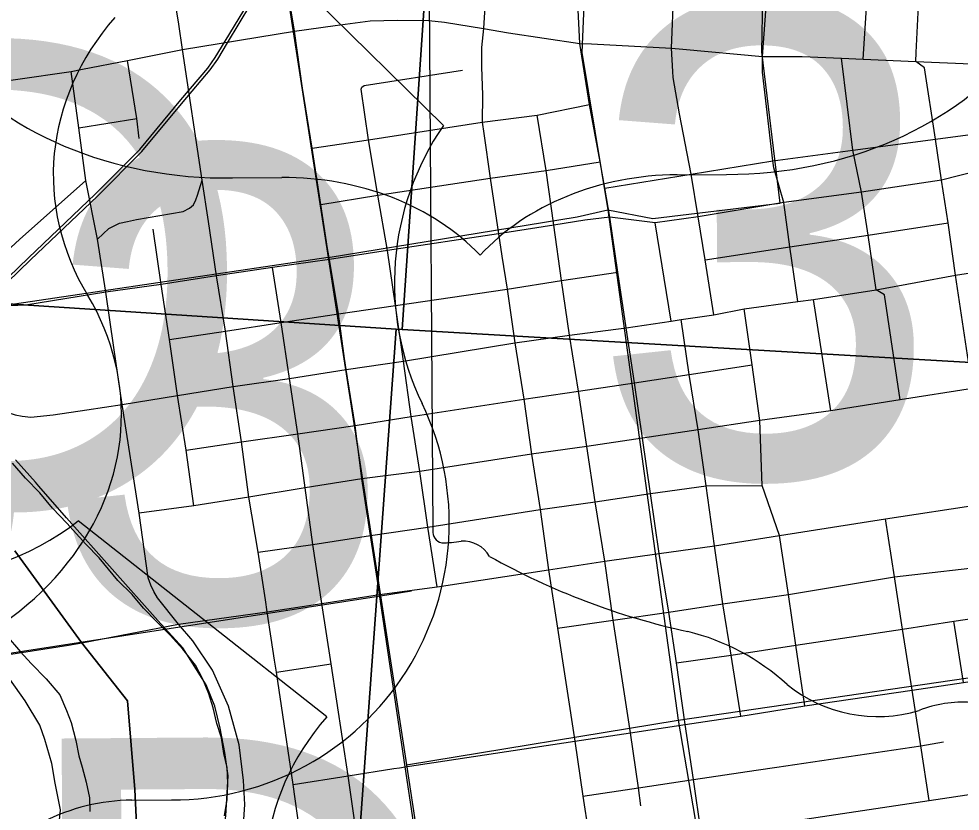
# Model space of a CAD drawing. Extents: x 114604 to 551442, y 316898 to 567001.
# Drawn here: x 204319 to 208463, y 386013 to 389500 of the extents above; entities that cross this region are included whole.
import ezdxf

# ---------------------------------------------------------------- set-up
doc = ezdxf.new("R2010")
doc.units = 0
for name, color, linetype in [('_CIVIL_CONSTRUCTION', 7, 'Continuous'), ('BD_X_Building', 7, 'Continuous'), ('DV_X_County_Line', 7, 'Continuous'), ('GE_P_Alignment_1000_Bearings', 7, 'Continuous'), ('GE_P_Alignment_1000_Stations', 7, 'Continuous'), ('GE_P_Alignment_100_Cardinal_Points', 7, 'Continuous'), ('GE_P_Alignment_500_Cardinal_Points', 7, 'Continuous'), ('GE_P_Alignment_500_Curve_Data', 7, 'Continuous'), ('GE_P_Alignment_500_Distances', 7, 'Continuous'), ('SN_P_Signs', 7, 'Continuous')]:
    doc.layers.add(name, color=color, linetype=linetype)

msp = doc.modelspace()

# ---------------------------------------------------------------- linework, layer by layer
at = {"layer": '_CIVIL_CONSTRUCTION'}
for p, q in [((206675, 388592), (206430.5, 388552.9)), ((206430.5, 388552.9), (206445.8, 388455.8)), ((206445.8, 388455.8), (206468.7, 388310.1)), ((206468.7, 388310.1), (206502.5, 388074.2)), ((207029, 387897.4), (206992.5, 388140.2)), ((206502.5, 388074.2), (206541.7, 387825.4)), ((206541.7, 387825.4), (206576.4, 387583.4)), ((206576.4, 387583.4), (206614.6, 387340.6)), ((207138.6, 387147.3), (207100.3, 387410.1)), ((208134, 387298.8), (208591.5, 387369.3)), ((206614.6, 387340.6), (206651.5, 387075.3)), ((207668.3, 387226.1), (208134, 387298.8)), ((207381.5, 387181.2), (207668.3, 387226.1)), ((207138.6, 387147.3), (207381.5, 387181.2)), ((206898.4, 387113.5), (207138.6, 387147.3)), ((207180.4, 386888.9), (207138.6, 387147.3)), ((206651.5, 387075.3), (206898.4, 387113.5)), ((206160.4, 387000.6), (206651.5, 387075.3)), ((206651.5, 387075.3), (206691.3, 386817.7)), ((205907.4, 386965.6), (206160.4, 387000.6)), ((205653.3, 386926.7), (205907.4, 386965.6)), ((205021.9, 386835.5), (205413.1, 386890.7)), ((205413.1, 386890.7), (205653.3, 386926.7)), ((207215, 386665.2), (207180.4, 386888.9)), ((206691.3, 386817.7), (206766.9, 386321.6)), ((207252.6, 386393.7), (207215, 386665.2)), ((207289.9, 386151.8), (207252.6, 386393.7)), ((206766.9, 386321.6), (206802.7, 386079.4)), ((207324.7, 385908.1), (207289.9, 386151.8)), ((206802.7, 386079.4), (206839.9, 385833.4))]:
    msp.add_line(p, q, dxfattribs=at)
for points in [[(208710.3, 388869.8), (208536.7, 388829.2), (208380.3, 388789), (208029, 388736.5), (207686.4, 388691.7), (207310.2, 388627.8), (207121.2, 388601.3), (206920.5, 388626.7)], [(206920.5, 388626.7), (206810.3, 388613), (206675, 388592)], [(206992.5, 388140.2), (207190.3, 388169.5), (207234.5, 388176.7), (207379.3, 388197.7), (207512.1, 388223.5), (207747.9, 388255), (207817.4, 388264.9), (208092.7, 388307.3), (208443.2, 388371.5), (208604.2, 388397.2), (208756.8, 388417.2)], [(207100.3, 387410.1), (207064.6, 387653.8), (207029, 387897.4)]]:
    msp.add_lwpolyline(points, dxfattribs=at)
at = {"layer": 'DV_X_County_Line'}
for points in [[(205224.2, 385992.4), (205236.2, 386064.6), (205240.1, 386134.7), (205236, 386204.8), (205221.9, 386266.9), (205211.8, 386335.1), (205191.7, 386399.2), (205175.6, 386467.3), (205155.5, 386529.4), (205129.5, 386593.5), (205097.4, 386655.5), (205041.3, 386725.6), (204985.2, 386787.6), (204925.1, 386847.7), (204869, 386905.7), (204818.9, 386965.7), (204754.9, 387027.8), (204714.8, 387077.8), (204672.7, 387127.9), (204614.6, 387187.9), (204530.5, 387280), (204468.4, 387346), (204412.3, 387414), (204348.2, 387478.1), (204292.1, 387544.1)], [(204263.1, 386786.7), (204327.2, 386714.6), (204373.3, 386662.6), (204439.4, 386594.5), (204499.4, 386524.5), (204529.5, 386456.4), (204549.6, 386402.3), (204569.7, 386324.2), (204583.8, 386256.1), (204597.9, 386206), (204616, 386139.9), (204630, 386071.8), (204632.1, 386011.7)]]:
    msp.add_lwpolyline(points, dxfattribs=at)
at = {"layer": 'GE_P_Alignment_1000_Bearings'}
for p, q in [((205485.8, 389704.7), (205680.4, 388449.9)), ((206911.9, 388658.7), (207222, 386414)), ((205680.4, 388449.9), (205911.3, 386960.7)), ((205911.3, 386960.7), (206047.5, 386982.5)), ((205911.3, 386960.7), (206025.4, 386217.1)), ((206025.4, 386217.1), (207222, 386414)), ((207222, 386414), (207306, 385924.4)), ((206025.4, 386217.1), (206098.4, 385741.3))]:
    msp.add_line(p, q, dxfattribs=at)
for points in [[(203340, 387443), (203403.7, 387507.1), (204064.6, 388143), (204371.5, 388439), (204665.3, 388719), (204861.1, 388915.5), (205042.2, 389134.9), (205161.3, 389274.7), (205195, 389322.8), (205238.6, 389394.2), (205341.2, 389563.5), (205434.7, 389694.7), (205536, 389805.9), (205621.4, 389907.9), (205813.2, 390049.2), (206016, 390195.8), (206539.6, 390587.6), (206616.7, 390654), (206777.2, 390813.7), (207055.6, 391100.9), (207355.4, 391441.6)], [(206776, 390816.5), (206854, 390665.8), (206798.1, 389352.1), (206911.9, 388658.7)], [(203331, 387452.6), (203394.5, 387516.5), (204055.5, 388152.5), (204362.4, 388448.5), (204656.1, 388728.3), (204851.4, 388924.4), (205032.1, 389143.3), (205150.9, 389282.7), (205184, 389330), (205227.4, 389401), (205330.2, 389570.7), (205424.5, 389703), (205526.1, 389814.5), (205612.3, 389917.5), (205800, 390058.4)], [(206911.9, 388658.7), (207110.3, 388620.8), (207670.8, 388688.6), (207589.6, 389354.1), (207594.6, 389596.6), (208289.6, 389569.1), (208734, 389550.6)], [(205680.4, 388449.9), (206776.9, 388628.2), (206911.9, 388658.7)], [(205680.4, 388449.9), (204230.7, 388233), (204125.8, 388238.2)], [(207222, 386414), (208698.9, 386629.1), (208650.5, 386898.4), (211177.1, 387248.6), (211229.4, 387279), (216748.8, 387026), (216763.5, 387056.1), (217751.3, 387021.3)], [(203015.8, 386515.9), (203347.1, 386564), (205911.3, 386960.7)]]:
    msp.add_lwpolyline(points, dxfattribs=at)
at = {"layer": 'GE_P_Alignment_1000_Stations'}
for p, q in [((206675, 388592), (206430.5, 388552.9)), ((206956.1, 388384.8), (206920.5, 388626.7)), ((206430.5, 388552.9), (206445.8, 388455.8)), ((206445.8, 388455.8), (206468.7, 388310.1)), ((206992.5, 388140.2), (206956.1, 388384.8)), ((206468.7, 388310.1), (206502.5, 388074.2)), ((207029, 387897.4), (206992.5, 388140.2)), ((206502.5, 388074.2), (206541.7, 387825.4)), ((206541.7, 387825.4), (206576.4, 387583.4)), ((206576.4, 387583.4), (206614.6, 387340.6)), ((207138.6, 387147.3), (207100.3, 387410.1)), ((208134, 387298.8), (208591.5, 387369.3)), ((206614.6, 387340.6), (206651.5, 387075.3)), ((207668.3, 387226.1), (208134, 387298.8)), ((207381.5, 387181.2), (207668.3, 387226.1)), ((207138.6, 387147.3), (207381.5, 387181.2)), ((206898.4, 387113.5), (207138.6, 387147.3)), ((207180.4, 386888.9), (207138.6, 387147.3)), ((206651.5, 387075.3), (206898.4, 387113.5)), ((206160.4, 387000.6), (206651.5, 387075.3)), ((206651.5, 387075.3), (206691.3, 386817.7)), ((205907.4, 386965.6), (206160.4, 387000.6)), ((205653.3, 386926.7), (205907.4, 386965.6)), ((205021.9, 386835.5), (205413.1, 386890.7)), ((205413.1, 386890.7), (205653.3, 386926.7)), ((207215, 386665.2), (207180.4, 386888.9)), ((206691.3, 386817.7), (206766.9, 386321.6)), ((207252.6, 386393.7), (207215, 386665.2)), ((207289.9, 386151.8), (207252.6, 386393.7)), ((206766.9, 386321.6), (206802.7, 386079.4)), ((207324.7, 385908.1), (207289.9, 386151.8)), ((206802.7, 386079.4), (206839.9, 385833.4))]:
    msp.add_line(p, q, dxfattribs=at)
for points in [[(206391.9, 389924.9), (206390.1, 389859), (206364.2, 389457.4), (206356.2, 389373.1), (206355.6, 389287.9), (206361, 389164.3), (206359.5, 389044.6), (206366.3, 388995.2)], [(206920.5, 388626.7), (206899.6, 388754.2), (206878, 388870.4), (206831.3, 389122), (206789.4, 389391.8), (206781.5, 389539.3), (206805.7, 389877.6), (206808.9, 389927)], [(206366.3, 388995.2), (206393.6, 388797.9), (206430.5, 388552.9)], [(206920.5, 388626.7), (206810.3, 388613), (206675, 388592)], [(206430.5, 388552.9), (205942.3, 388480.8), (205686.5, 388440.8), (205435.8, 388406), (205189.7, 388368.6), (204945.9, 388330.4), (204702.5, 388296.7), (204350.4, 388239.5)], [(204350.4, 388239.5), (204242.8, 388235.2), (204200.7, 388242.2), (203398.6, 388280.8)], [(205760.3, 387956), (206012.4, 387992.9), (206502.5, 388074.2)], [(205263.3, 387881.1), (205510.5, 387916.9), (205760.3, 387956)], [(207100.3, 387410.1), (207064.6, 387653.8), (207029, 387897.4)], [(204098.4, 387866.5), (204187.7, 387806), (204220.9, 387787.1), (204252.2, 387772.6), (204270.5, 387766.6), (204302.7, 387757.3), (204334, 387750.6), (204372.2, 387747.4), (204470.2, 387756.8), (204618.5, 387779.6), (204774.3, 387803)], [(204774.3, 387803), (205018.3, 387841.5), (205263.3, 387881.1)], [(204264.9, 386700.7), (204538.3, 386743.9), (204596.6, 386752.9), (205021.9, 386835.5)]]:
    msp.add_lwpolyline(points, dxfattribs=at)
at = {"layer": 'GE_P_Alignment_100_Cardinal_Points'}
for p, q in [((208035.6, 389322.6), (208052.2, 389571)), ((205040.6, 389365.3), (205532.3, 389444.8)), ((204798.1, 389317), (205040.6, 389365.3)), ((204600, 389278), (204798.1, 389317)), ((204583.8, 389020.2), (204838.7, 389060.7)), ((207190.3, 388169.5), (207121.2, 388601.3)), ((207894.1, 387774), (207817.4, 388264.9)), ((208477.7, 386578.9), (208435.9, 386849.3)), ((205453, 386624.7), (205693.8, 386661.8))]:
    msp.add_line(p, q, dxfattribs=at)
for points in [[(207747.9, 388255), (207712.9, 388496.2), (207686.4, 388691.7), (207642.2, 388843.6), (207638.5, 388875.2), (207593.4, 389265.5), (207592.9, 389333.4), (207612, 389595), (207628.9, 389826.2), (207670.7, 390579.5), (207675.3, 390681.7), (207682.3, 390838.2), (207684.1, 390855.7)], [(207198.5, 389267.8), (207192.9, 389370.5), (207203.3, 389624.6), (207209, 389957.9), (207228.3, 390330.6), (207278.6, 390767)], [(205678.9, 388489.2), (205648.6, 388682.9), (205610.8, 388931), (205567.5, 389194.2), (205532.3, 389444.8), (205498.1, 389659.5), (205462.3, 389935.3), (205390.3, 390379.9), (205356.5, 390613.2)], [(205445.1, 386677.9), (205413.1, 386890.7), (205405, 386943.1), (205372.5, 387152.9), (205332.6, 387394.8), (205299.3, 387637.8), (205263.3, 387881.1), (205228.6, 388124.9), (205189.7, 388368.6), (205153.9, 388607.5), (205125.9, 388790.2), (205040.6, 389365.3), (205023.5, 389476.2), (204986.8, 389702.9), (204953.6, 389850.6)], [(208268.6, 389312.1), (208269.3, 389350.9), (208280.2, 389557.5)], [(205532.3, 389444.8), (205712, 389469.6), (205866.2, 389491.5), (205986.1, 389493.4), (206124.1, 389492.2), (206192.6, 389485.5), (206364.2, 389457.4), (206474.4, 389438.6), (206789.4, 389391.8), (206839.8, 389389.1)], [(206839.8, 389389.1), (207192.9, 389370.5), (207242.9, 389365.9)], [(207242.9, 389365.9), (207592.9, 389333.4), (207642.7, 389333.7)], [(207642.7, 389333.7), (207767.3, 389334.6), (207940.1, 389326.9), (208035.6, 389322.6), (208268.6, 389312.1), (208511.7, 389301.1), (208734, 389287.9)], [(204848.7, 388972.6), (204838.7, 389060.7), (204798.1, 389317)], [(208199.1, 387823.1), (208130, 388285.5), (208092.7, 388307.3), (208057.6, 388548), (208029, 388736.5), (207991.2, 388922.2), (207940.1, 389326.9)], [(208591.5, 387369.3), (208517.4, 387873.3), (208443.2, 388371.5), (208409.6, 388601.2), (208380.3, 388789), (208354.1, 388969.9), (208306.7, 389283.8), (208268.6, 389312.1)], [(203384.4, 389099.7), (203949.1, 389180.6), (204058.2, 389197), (204550.5, 389268.3), (204600, 389278)], [(204666.4, 388530.5), (204614.9, 388787.8), (204583.8, 389020.2), (204550.5, 389268.3)], [(205829.6, 389198.3), (205839.9, 389206), (206272.6, 389274.4)], [(207379.3, 388197.7), (207341.1, 388439.7), (207310.2, 388627.8), (207278.5, 388816), (207227.2, 389082.1), (207199.9, 389242.1), (207198.5, 389267.8)], [(206160.4, 387000.6), (206120, 387263.1), (206084.7, 387506.9), (206046.6, 387750), (206012.4, 387992.9), (205977, 388238), (205942.3, 388480.8), (205900, 388723.9), (205858.3, 388967.6), (205826.8, 389190), (205829.6, 389198.3)], [(205610.8, 388931), (205858.3, 388967.6), (206359.5, 389044.6), (206600.7, 389075.8), (206831.3, 389122)], [(206898.4, 387113.5), (206855.7, 387374.5), (206819.2, 387617.3), (206782.7, 387861), (206742.8, 388107.2), (206708.9, 388348.3), (206675, 388592), (206640.3, 388832.2), (206600.7, 389075.8)], [(206899.6, 388754.2), (207278.5, 388816), (207638.5, 388875.2), (207991.2, 388922.2), (208354.1, 388969.9), (208519.3, 388991.8), (208718.6, 389013.2)], [(205648.6, 388682.9), (205900, 388723.9), (206393.6, 388797.9), (206640.3, 388832.2), (206878, 388870.4)], [(204168.8, 388448.8), (204216.6, 388459.2), (204266.8, 388477.5), (204323.1, 388528), (204614.9, 388787.8)], [(204798.2, 388607.7), (204838.1, 388616.3), (205043.1, 388652.2), (205071.1, 388667), (205087.7, 388681.7), (205099, 388702.6), (205106.1, 388723.5), (205125.9, 388790.2)], [(204666.4, 388530.5), (204715.5, 388576.9), (204763.3, 388600.2), (204798.2, 388607.7)], [(207341.1, 388439.7), (207712.9, 388496.2), (208057.6, 388548), (208409.6, 388601.2)], [(205090.5, 387357), (205055.6, 387602.1), (205018.3, 387841.5), (204983.2, 388088.4), (204945.9, 388330.4), (204910.3, 388573.7)], [(205021.9, 386835.5), (204930.2, 386951.2), (204913.4, 386979.2), (204899.9, 387007.2), (204888.8, 387039.3), (204849.9, 387324.4), (204774.3, 387803), (204737.8, 388052.8), (204702.5, 388296.7), (204666.4, 388530.5)], [(205753.5, 388005.1), (205726.4, 388201.4), (205686.5, 388440.8), (205678.9, 388489.2)], [(205653.3, 386926.7), (205613.3, 387187), (205579.3, 387435.4), (205547.3, 387673.4), (205510.5, 387916.9), (205474, 388163.1), (205435.8, 388406)], [(205726.4, 388201.4), (205977, 388238), (206468.7, 388310.1), (206708.9, 388348.3), (206956.1, 388384.8)], [(207668.3, 387226.1), (207591, 387445.4), (207580.5, 387732.5), (207547.2, 387977.3), (207512.1, 388223.5)], [(204983.2, 388088.4), (205228.6, 388124.9), (205474, 388163.1), (205726.4, 388201.4)], [(207381.5, 387181.2), (207345.7, 387444), (207309.2, 387691.1), (207270.1, 387934.7), (207234.5, 388176.7)], [(206502.5, 388074.2), (206742.8, 388107.2), (206992.5, 388140.2)], [(205899.5, 387017.6), (205867.9, 387225.8), (205829, 387475.6), (205800.5, 387710), (205760.3, 387956), (205753.5, 388005.1)], [(205800.5, 387710), (206046.6, 387750), (206541.7, 387825.4), (206782.7, 387861), (207029, 387897.4), (207270.1, 387934.7), (207547.2, 387977.3)], [(208517.4, 387873.3), (208199.1, 387823.1), (207894.1, 387774), (207580.5, 387732.5), (207309.2, 387691.1), (207064.6, 387653.8), (206819.2, 387617.3), (206576.4, 387583.4), (206084.7, 387506.9), (205829, 387475.6), (205579.3, 387435.4), (205332.6, 387394.8), (205090.5, 387357), (204849.9, 387324.4)], [(205055.6, 387602.1), (205299.3, 387637.8), (205547.3, 387673.4), (205800.5, 387710)], [(205867.9, 387225.8), (206120, 387263.1), (206614.6, 387340.6), (206855.7, 387374.5), (207100.3, 387410.1), (207345.7, 387444), (207591, 387445.4)], [(208327, 386059.8), (208289.9, 386300.5), (208251.8, 386545.1), (208209.7, 386814.4), (208173.6, 387044.6), (208134, 387298.8)], [(205372.5, 387152.9), (205613.3, 387187), (205867.9, 387225.8)], [(207779.7, 386475.7), (207739.6, 386743.4), (207707.4, 386966.8), (207668.3, 387226.1)], [(206691.3, 386817.7), (206935, 386853.3), (207180.4, 386888.9), (207418.9, 386925.3), (207707.4, 386966.8), (208173.6, 387044.6), (208632.9, 387096.5), (209236.7, 387198.5)], [(207498, 386431.1), (207454.4, 386699.9), (207418.9, 386925.3), (207381.5, 387181.2)], [(207057.6, 386036.4), (207047.3, 386115.7), (207011.5, 386357.3), (206935, 386853.3), (206898.4, 387113.5)], [(206094, 385720.8), (206020.1, 386208.1), (205907.4, 386965.6), (205899.5, 387017.6)], [(206061.6, 384223.9), (206025.5, 384468.8), (205988.2, 384710.3), (205951.5, 384954.2), (205919.9, 385197.4), (205878.6, 385440.3), (205842.8, 385684.3), (205803, 385931.8), (205769.5, 386168), (205693.8, 386661.8), (205653.3, 386926.7)], [(207215, 386665.2), (207454.4, 386699.9), (207739.6, 386743.4), (208209.7, 386814.4), (208435.9, 386849.3), (208664.8, 386883.3)], [(205109.1, 385068.1), (205103.7, 385100.3), (205093.1, 385165), (205091.7, 385223.8), (205117.5, 385287.8), (205179.2, 385442.2), (205233.9, 385593.5), (205297.7, 385797.2), (205314.3, 386041.9), (205308, 386148.3), (205289.4, 386304.7), (205242.7, 386475.1), (205172.1, 386633.4), (205085.2, 386762.2), (205021.9, 386835.5)], [(203968, 384924.8), (204018.7, 384958), (204092, 385023), (204157.2, 385086), (204229, 385179.1), (204277, 385249.3), (204329.1, 385333.8), (204348, 385383.5), (204383.8, 385464.1), (204420.2, 385571.6), (204465.1, 385680.1), (204482.5, 385808.5), (204502.2, 386018.8), (204479.4, 386135.8), (204465.2, 386223.1), (204434.5, 386328.6), (204412.3, 386391.5), (204348, 386498.9), (204279.5, 386594.4), (204217, 386693.1)], [(205769, 384527.9), (205746.1, 384673.7), (205710.1, 384917.6), (205674.4, 385161.2), (205594.6, 385646.5), (205526.4, 386130.6), (205453, 386624.7), (205445.1, 386677.9)], [(205995, 386204.1), (206020.1, 386208.1), (206766.9, 386321.6), (207011.5, 386357.3), (207252.6, 386393.7), (207498, 386431.1), (207779.7, 386475.7), (208251.8, 386545.1), (208477.7, 386578.9), (208704.8, 386614.4)], [(206802.7, 386079.4), (207047.3, 386115.7), (207289.9, 386151.8), (207564.6, 386192.9), (207655.6, 386206.2), (208289.9, 386300.5), (208389.4, 386318.6)], [(205526.4, 386130.6), (205769.5, 386168), (205970, 386200.1), (205995, 386204.1)], [(207324.7, 385908.1), (207856.6, 385989.2), (208327, 386059.8), (208776, 386127.7), (208829.1, 386135.6)]]:
    msp.add_lwpolyline(points, dxfattribs=at)
at = {"layer": 'GE_P_Alignment_500_Cardinal_Points'}
for p, q in [((206188.2, 389029.6), (205311.7, 389893.5)), ((205259.5, 388799.5), (205477, 388801.1)), ((207217.3, 388813.7), (207434.9, 388815.2)), ((205674.7, 386428), (204580.7, 387290.2)), ((204817.3, 386061.1), (204991.3, 386062.3))]:
    msp.add_line(p, q, dxfattribs=at)
for centre, radius, start, end in [((207191.1, 388338.1), 1218.2, 145.4126, 205.8664), ((204996.1, 387280.6), 1218.2, 269.7753, 25.5816), ((204823.6, 385190.9), 870.2, 90.4136, 143.5437)]:
    msp.add_arc(centre, radius, start, end, dxfattribs=at)
for centre, major_axis, start_param, end_param in [((207443, 390033.5), (-1522.8, -11), 1.559657, 3.580859), ((205233.8, 390017.5), (1522.8, 11), 2.702327, 4.723529), ((205994, 388816.1), (-1522.8, -11), 5.672304, 6.727422), ((205483.3, 387931), (-1087.7, -7.9), 3.785094, 4.712389), ((207223.6, 387943.5), (-1087.7, -7.9), 4.712389, 5.639684), ((203248.4, 387754.6), (-1522.8, -11), 1.559657, 3.580859), ((203814.9, 387906.2), (-1087.7, -7.9), 0.795399, 2.346194), ((206927.1, 385738.2), (-1522.8, -11), 5.672304, 6.727422)]:
    msp.add_ellipse(centre, major_axis=major_axis, ratio=0.8, start_param=start_param, end_param=end_param, dxfattribs=at)
at = {"layer": 'GE_P_Alignment_500_Curve_Data'}
msp.add_line((206119.2, 390418.7), (206142.1, 387248.7), dxfattribs=at)
for centre, radius, start, end in [((206190.5, 387242.1), 48.8, 172.372, 258.7203), ((206195.5, 387566.5), 372.5, 267.7526, 281.0175), ((206275.4, 387066.7), 134.3, 30.162, 93.6854), ((207950.7, 389927.1), 3198.6, 240.8266, 257.6121), ((207026.6, 385830.9), 1000.8, 47.5978, 76.2496), ((208100.1, 387064.2), 635.1, 231.114, 286.7055), ((208475, 385970.8), 521.8, 86.1088, 111.6236)]:
    msp.add_arc(centre, radius, start, end, dxfattribs=at)
at = {"layer": 'GE_P_Alignment_500_Distances'}
for points in [[(204301.7, 387158.9), (204595.4, 386755.7), (204797.8, 386497.7), (204829.6, 386107.7), (204846.4, 385775.5), (204744, 385525.6), (204741.9, 385521.6), (204602.3, 385256.2), (204553, 385162.3), (204547.4, 385151.8), (204347.1, 384875.8), (204216.6, 384737.3)], [(204216.6, 384737.3), (204347.1, 384875.8), (204547.4, 385151.8), (204553, 385162.3), (204602.3, 385256.2), (204741.9, 385521.6), (204744, 385525.6), (204846.4, 385775.5), (204829.6, 386107.7), (204797.8, 386497.7), (204595.4, 386755.7), (204301.7, 387158.9)]]:
    msp.add_lwpolyline(points, dxfattribs=at)
at = {"layer": 'SN_P_Signs'}
for points in [[(206362.8, 393381.6), (206007.5, 388132.6), (205980.7, 388133.3), (203349.7, 388305.5), (203687.5, 393525), (205237.2, 393433.1)], [(206362.8, 393381.6), (208976.1, 393226.8), (208686.9, 387977.5), (206007.5, 388132.6)], [(205980.7, 388133.3), (206007.5, 388132.6), (208686.9, 387977.5), (211255.6, 387824.9), (210992.1, 382647.6), (205607.9, 382984.4)]]:
    msp.add_lwpolyline(points, close=True, dxfattribs=at)
for points in [[(203349.7, 388305.5), (205980.7, 388133.3), (205607.9, 382984.4)], [(204182.4, 384343.1), (204446.2, 384549.4), (204524.2, 384625.5), (204582.1, 384701.6), (204672, 384809.6), (204783.8, 384961.8), (204867.7, 385107.9), (204929.6, 385171.9), (205049.4, 385400.1), (205141.2, 385626.2), (205209, 385834.3), (205230.8, 385992.3), (205240.6, 386168.4), (205226.5, 386270.4), (205206.4, 386378.4), (205182.3, 386474.3), (205144.2, 386568.3), (205042, 386732.2), (204931.9, 386852.1), (204529.4, 387303.8), (204407.3, 387443.7), (204392.3, 387460.7), (204305.1, 387559.5)]]:
    msp.add_lwpolyline(points, dxfattribs=at)

# ---------------------------------------------------------------- texts
at = {"layer": 'BD_X_Building'}
for s, p in [('s', (208173.9, 388638.7)), ('r', (208173.8, 388638.7)), ('3D', (207891.8, 388563.9))]:
    msp.add_text(s, height=1, rotation=0.4137, dxfattribs=at).set_placement(p)
at = {"layer": 'GE_P_Alignment_500_Cardinal_Points'}
for s, rotation, p in [('33D', 0.4135, (200254.3, 387298)), ('33', 0.4136, (202875.6, 386830.2)), ('62D', 0.4135, (201187.4, 384220.1))]:
    msp.add_text(s, height=2088.4, rotation=rotation, dxfattribs=at).set_placement(p)
at = {"layer": 'GE_P_Alignment_500_Curve_Data'}
msp.add_text('3D', height=2088.4, rotation=0.4137, dxfattribs=at).set_placement((206832.8, 387477.2))

doc.saveas('drawing.dxf')
